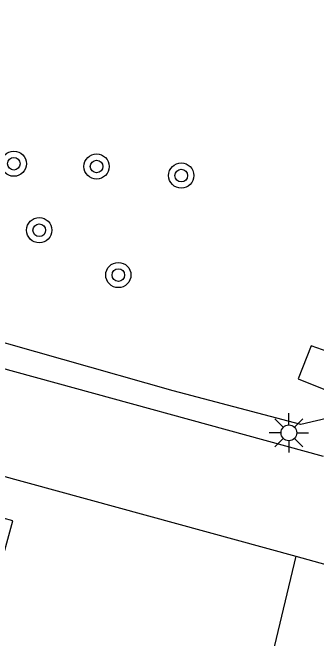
# Model space of a CAD drawing. Extents: x 136000 to 141014, y 402000 to 403500.
# Drawn here: x 138902.91 to 138912.55, y 402699.89 to 402719.75 of the extents above; entities that cross this region are included whole.
import ezdxf

# ---------------------------------------------------------------- set-up
doc = ezdxf.new("R2010")
doc.units = 0
for name, color, linetype in [('gg-knt-verharding', 7, 'Continuous'), ('gg-kntw-bovenkant insteek waterloop', 7, 'Continuous'), ('gg-kwrk-uitstroombak niveau min 01', 7, 'Continuous'), ('gt-bbg-plantopografie pand', 7, 'Continuous'), ('gt-grn-vlakafsluiter', 7, 'Continuous'), ('gt-symb-boom', 7, 'Continuous'), ('gt-symb-lichtmast', 7, 'Continuous')]:
    doc.layers.add(name, color=color, linetype=linetype)

# ---------------------------------------------------------------- blocks, each defined once
blk = doc.blocks.new('gt0-BOOM')
at = {"layer": 'gt-symb-boom'}
for radius in [0.4, 0.2]:
    blk.add_circle((0, 0), radius, dxfattribs=at)
blk = doc.blocks.new('gt0-LMAST')
at = {"layer": 'gt-symb-lichtmast'}
for p, q in [((-0.005, 0.246), (-0.005, 0.621)), ((-0.182, 0.173), (-0.447, 0.438)), ((0.172, 0.173), (0.437, 0.438)), ((-0.255, -0.004), (-0.63, -0.004)), ((-0.182, -0.181), (-0.447, -0.446)), ((0.437, -0.446), (0.172, -0.181)), ((0.245, -0.004), (0.62, -0.004)), ((-0.005, -0.254), (-0.005, -0.629))]:
    blk.add_line(p, q, dxfattribs=at)
blk.add_circle((-0.005, -0.004), 0.25, dxfattribs=at)

msp = doc.modelspace()

# ---------------------------------------------------------------- linework, layer by layer
at = {"layer": 'gg-knt-verharding'}
for p, q in [((138866.705, 402718.272), (138912.759, 402705.681)), ((138876.594, 402712.167), (138911.892, 402702.506)), ((138911.892, 402702.506), (138916.497, 402701.234))]:
    msp.add_line(p, q, dxfattribs=at)
at = {"layer": 'gg-kntw-bovenkant insteek waterloop'}
msp.add_lwpolyline([(138917.647, 402718.626), (138917.397, 402717.405), (138916.324, 402715.249), (138914.634, 402711.008), (138913.861, 402708.721), (138913.04, 402706.918), (138912.047, 402706.681), (138908.005, 402707.745), (138897.489, 402710.728), (138882.876, 402714.807), (138869.832, 402718.203), (138868.113, 402719.096), (138867.058, 402720.492), (138866.81, 402722.043), (138867.241, 402726.411), (138869.317, 402730.819), (138871.777, 402735.987), (138875.929, 402744.583), (138881.556, 402757.285)], dxfattribs=at)
at = {"layer": 'gg-kwrk-uitstroombak niveau min 01'}
msp.add_lwpolyline([(138913.455, 402708.791), (138912.373, 402709.172), (138911.961, 402708.133), (138913.042, 402707.693), (138913.455, 402708.791)], dxfattribs=at)
at = {"layer": 'gt-bbg-plantopografie pand'}
msp.add_lwpolyline([(138907.361, 402689.848), (138909.487, 402697.56), (138901.823, 402699.673), (138902.913, 402703.626), (138889.725, 402707.261), (138889.592, 402706.779), (138890.459, 402706.54), (138888.944, 402701.045), (138897.621, 402698.653), (138896.053, 402692.966), (138907.361, 402689.848)], dxfattribs=at)
at = {"layer": 'gt-grn-vlakafsluiter'}
msp.add_line((138911.892, 402702.506), (138909.372, 402691.965), dxfattribs=at)

# ---------------------------------------------------------------- block references
at = {"layer": 'gt-symb-boom'}
for p in [(138902.949, 402714.951), (138905.573, 402714.863), (138908.258, 402714.575), (138903.754, 402712.842), (138906.263, 402711.42)]:
    msp.add_blockref('gt0-BOOM', p, dxfattribs=at)
at = {"layer": 'gt-symb-lichtmast'}
msp.add_blockref('gt0-LMAST', (138911.677, 402706.42), dxfattribs=at)

doc.saveas('drawing.dxf')
